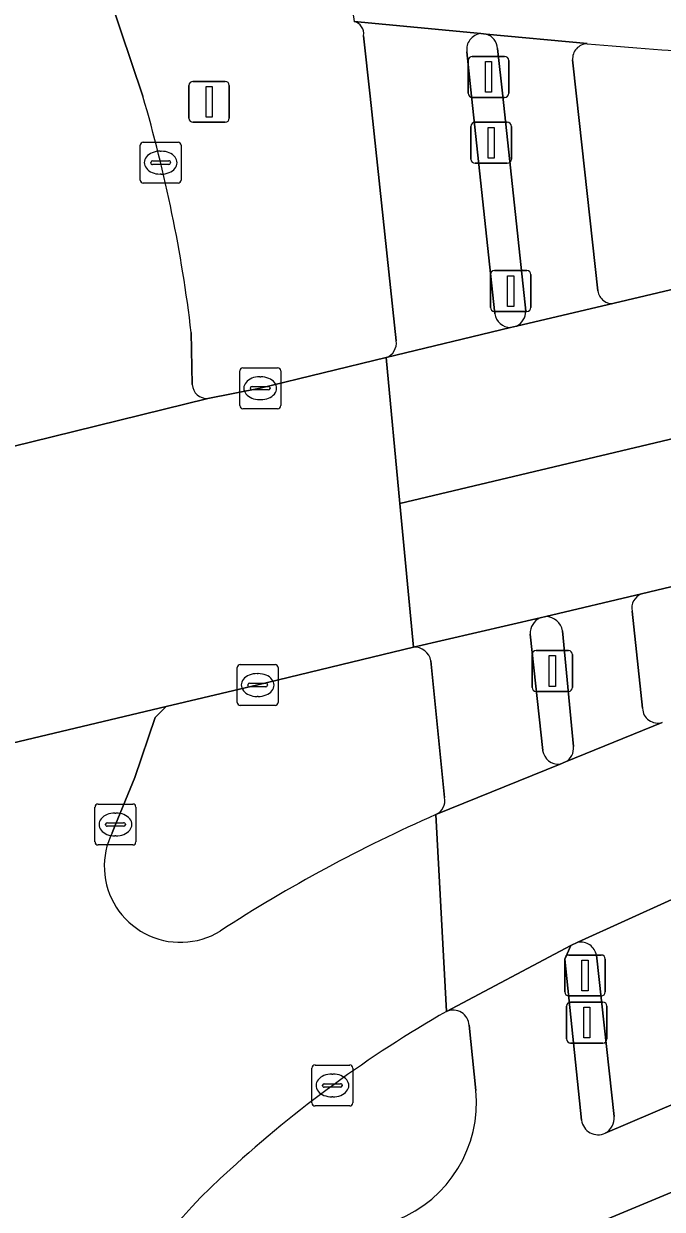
# Model space of a CAD drawing. Extents: x 159262 to 160143, y 383399 to 384319.
# Drawn here: x 159287.79 to 159303.41, y 383972.79 to 384001.77 of the extents above; entities that cross this region are included whole.
import ezdxf

# ---------------------------------------------------------------- set-up
doc = ezdxf.new("R2010")
doc.units = 0
for name, color, linetype in [('IMGEO_Berm_groen', 7, 'Continuous'), ('IMGEO_Drukknoppaal', 7, 'Continuous'), ('IMGEO_Fietspad_gesloten', 7, 'Continuous'), ('IMGEO_Kolk', 7, 'Continuous'), ('IMGEO_Lichtmast', 7, 'Continuous'), ('IMGEO_OVBaan_gesloten', 7, 'Continuous'), ('IMGEO_Rijbaan_lokaal_gesloten', 7, 'Continuous'), ('IMGEO_Rijbaan_regionaal_gesloten', 7, 'Continuous'), ('IMGEO_Verkeerseiland_open', 7, 'Continuous'), ('IMGEO_Verkeersregelinstallatiepaal', 7, 'Continuous'), ('IMGEO_Voetpad_open', 7, 'Continuous')]:
    doc.layers.add(name, color=color, linetype=linetype)

msp = doc.modelspace()

# ---------------------------------------------------------------- linework, layer by layer
at = {"layer": 'IMGEO_Berm_groen'}
for points in [[(159302.238, 383994.938), (159312.955, 383997.473), (159317.059, 383998.437), (159317.103, 383998.241), (159324.527, 384000), (159350.848, 384006.236), (159392.447, 384016.106)], [(159395.098, 384009.725), (159394.157, 384009.508), (159394.106, 384009.703), (159353.078, 384000), (159352.372, 383999.833), (159318.592, 383991.787), (159318.64, 383991.58), (159314.585, 383990.619), (159302.903, 383987.833)], [(159301.218, 384000.886), (159301.315, 384000), (159301.839, 383995.239)], [(159302.674, 383987.413), (159302.931, 383985.039)]]:
    msp.add_lwpolyline(points, dxfattribs=at)
for centre, radius, start, end in [((159307.833, 384067.638), 66.649, 264.61234, 281.42405), ((159301.592, 384000.91), 0.374, 92.558, 183.6588), ((159302.182, 383995.279), 0.345, 186.5724, 279.3668), ((159303.043, 383987.484), 0.376, 111.8833, 190.9149), ((159303.302, 383985.048), 0.371, 181.3501, 287.5745)]:
    msp.add_arc(centre, radius, start, end, dxfattribs=at)
at = {"layer": 'IMGEO_Drukknoppaal'}
for p, q in [((159298.832, 383999.362), (159299.622, 383999.362)), ((159299.622, 383999.362), (159298.832, 383999.362)), ((159298.732, 383998.462), (159298.732, 383999.262)), ((159298.732, 383999.262), (159298.732, 383998.462)), ((159299.722, 383999.262), (159299.722, 383998.462)), ((159299.722, 383998.462), (159299.722, 383999.262)), ((159299.622, 383998.362), (159298.832, 383998.362)), ((159298.832, 383998.362), (159299.622, 383998.362)), ((159301.07, 383976.956), (159301.07, 383977.756)), ((159301.07, 383977.756), (159301.07, 383976.956)), ((159301.17, 383977.856), (159301.96, 383977.856)), ((159301.96, 383977.856), (159301.17, 383977.856)), ((159302.06, 383977.756), (159302.06, 383976.956)), ((159302.06, 383976.956), (159302.06, 383977.756)), ((159301.96, 383976.856), (159301.17, 383976.856)), ((159301.17, 383976.856), (159301.96, 383976.856))]:
    msp.add_line(p, q, dxfattribs=at)
for points in [[(159299.152, 383999.237), (159299.302, 383999.237), (159299.302, 383998.487), (159299.152, 383998.487), (159299.152, 383999.237)], [(159301.49, 383977.731), (159301.64, 383977.731), (159301.64, 383976.981), (159301.49, 383976.981), (159301.49, 383977.731)]]:
    msp.add_lwpolyline(points, dxfattribs=at)
for centre, start, end in [((159298.832, 383999.262), 90, 180), ((159298.832, 383999.262), 90, 180), ((159299.622, 383999.262), 0, 90), ((159299.622, 383999.262), 360, 90), ((159298.832, 383998.462), 180, 270), ((159298.832, 383998.462), 180, 270), ((159299.622, 383998.462), 270, 0), ((159299.622, 383998.462), 270, 0), ((159301.17, 383977.756), 90, 180), ((159301.17, 383977.756), 90, 180), ((159301.96, 383977.756), 0, 90), ((159301.96, 383977.756), 360, 90), ((159301.17, 383976.956), 180, 270), ((159301.17, 383976.956), 180, 270), ((159301.96, 383976.956), 270, 0), ((159301.96, 383976.956), 270, 0)]:
    msp.add_arc(centre, 0.1, start, end, dxfattribs=at)
at = {"layer": 'IMGEO_Fietspad_gesloten'}
for points in [[(159298.976, 384001.529), (159295.871, 384001.827)], [(159296.106, 384001.479), (159296.264, 384000), (159296.903, 383994.019)], [(159299.314, 383994.681), (159298.748, 384000), (159298.632, 384001.086)], [(159296.661, 383993.613), (159299.703, 383994.347)], [(159300.429, 383987.248), (159297.325, 383986.534)], [(159300.487, 383984.009), (159300.183, 383986.853)], [(159331.518, 383986.884), (159304.405, 383975.67), (159302.017, 383974.654)], [(159297.754, 383986.195), (159298.088, 383982.857)], [(159294.196, 383969.274), (159304.625, 383973.622), (159331.562, 383984.681)], [(159297.873, 383982.441), (159300.912, 383983.674)], [(159301.44, 383974.967), (159301.029, 383978.909), (159301.179, 383979.243), (159298.136, 383977.631)], [(159298.688, 383977.289), (159298.855, 383975.699)]]:
    msp.add_lwpolyline(points, dxfattribs=at)
for centre, radius, start, end in [((159295.799, 384001.525), 0.311, 351.514, 76.5473), ((159299.012, 384001.146), 0.384, 95.3149, 189.0247), ((159299.7, 383994.737), 0.39, 188.2515, 270.449), ((159296.527, 383993.968), 0.38, 290.7184, 7.6867), ((159300.583, 383986.878), 0.401, 112.6394, 183.5326), ((159297.345, 383986.119), 0.416, 10.568, 92.7997), ((159300.874, 383984.063), 0.391, 187.8946, 275.6125), ((159297.728, 383982.779), 0.368, 293.1576, 12.1801), ((159298.29, 383977.263), 0.399, 3.7649, 112.6733), ((159295.753, 383975.414), 3.115, 291.9071, 5.2411), ((159301.84, 383975.017), 0.403, 187.0566, 295.9872)]:
    msp.add_arc(centre, radius, start, end, dxfattribs=at)
at = {"layer": 'IMGEO_Kolk'}
for p, q in [((159290.641, 383997.949), (159290.641, 383998.801)), ((159290.716, 383998.875), (159291.568, 383998.875)), ((159291.642, 383998.801), (159291.642, 383997.949)), ((159291.129, 383998.655), (159291.154, 383998.655)), ((159290.9, 383998.369), (159290.9, 383998.381)), ((159291.338, 383998.332), (159290.94, 383998.332)), ((159290.943, 383998.418), (159291.341, 383998.418)), ((159291.384, 383998.381), (159291.384, 383998.369)), ((159291.152, 383998.095), (159291.127, 383998.095)), ((159291.568, 383997.875), (159290.716, 383997.875)), ((159293.076, 383992.436), (159293.076, 383993.288)), ((159293.151, 383993.362), (159294.003, 383993.362)), ((159294.077, 383993.288), (159294.077, 383992.436)), ((159293.564, 383993.142), (159293.589, 383993.142)), ((159293.335, 383992.856), (159293.335, 383992.868)), ((159293.773, 383992.819), (159293.375, 383992.819)), ((159293.378, 383992.905), (159293.776, 383992.905)), ((159293.819, 383992.868), (159293.819, 383992.856)), ((159293.587, 383992.582), (159293.562, 383992.582)), ((159294.003, 383992.362), (159293.151, 383992.362)), ((159293.014, 383985.181), (159293.014, 383986.033)), ((159293.089, 383986.107), (159293.941, 383986.107)), ((159294.015, 383986.033), (159294.015, 383985.181)), ((159293.502, 383985.887), (159293.527, 383985.887)), ((159293.273, 383985.601), (159293.273, 383985.613)), ((159293.711, 383985.564), (159293.313, 383985.564)), ((159293.316, 383985.65), (159293.714, 383985.65)), ((159293.757, 383985.613), (159293.757, 383985.601)), ((159293.525, 383985.327), (159293.5, 383985.327)), ((159293.941, 383985.107), (159293.089, 383985.107)), ((159289.534, 383981.772), (159289.534, 383982.624)), ((159289.609, 383982.698), (159290.461, 383982.698)), ((159290.535, 383982.624), (159290.535, 383981.772)), ((159290.022, 383982.478), (159290.047, 383982.478)), ((159289.793, 383982.192), (159289.793, 383982.204)), ((159290.231, 383982.155), (159289.833, 383982.155)), ((159289.836, 383982.241), (159290.234, 383982.241)), ((159290.277, 383982.204), (159290.277, 383982.192)), ((159290.461, 383981.698), (159289.609, 383981.698)), ((159290.045, 383981.918), (159290.02, 383981.918)), ((159294.842, 383975.393), (159294.842, 383976.245)), ((159294.917, 383976.319), (159295.769, 383976.319)), ((159295.843, 383976.245), (159295.843, 383975.393)), ((159295.33, 383976.099), (159295.355, 383976.099)), ((159295.101, 383975.813), (159295.101, 383975.825)), ((159295.539, 383975.776), (159295.141, 383975.776)), ((159295.144, 383975.862), (159295.542, 383975.862)), ((159295.585, 383975.825), (159295.585, 383975.813)), ((159295.769, 383975.319), (159294.917, 383975.319)), ((159295.353, 383975.539), (159295.328, 383975.539))]:
    msp.add_line(p, q, dxfattribs=at)
for points in [[(159290.641, 383997.949), (159290.641, 383998.801)], [(159290.716, 383998.875), (159291.568, 383998.875)], [(159291.642, 383998.801), (159291.642, 383997.949)], [(159291.568, 383997.875), (159290.716, 383997.875)], [(159293.076, 383992.436), (159293.076, 383993.288)], [(159293.151, 383993.362), (159294.003, 383993.362)], [(159294.077, 383993.288), (159294.077, 383992.436)], [(159294.003, 383992.362), (159293.151, 383992.362)], [(159293.014, 383985.181), (159293.014, 383986.033)], [(159293.089, 383986.107), (159293.941, 383986.107)], [(159294.015, 383986.033), (159294.015, 383985.181)], [(159293.941, 383985.107), (159293.089, 383985.107)], [(159289.534, 383981.772), (159289.534, 383982.624)], [(159289.609, 383982.698), (159290.461, 383982.698)], [(159290.535, 383982.624), (159290.535, 383981.772)], [(159290.461, 383981.698), (159289.609, 383981.698)], [(159294.842, 383975.393), (159294.842, 383976.245)], [(159294.917, 383976.319), (159295.769, 383976.319)], [(159295.843, 383976.245), (159295.843, 383975.393)], [(159295.769, 383975.319), (159294.917, 383975.319)]]:
    msp.add_lwpolyline(points, dxfattribs=at)
for centre, radius, start, end in [((159290.718, 383998.799), 0.0765, 91.552, 178.448), ((159290.718, 383998.799), 0.0765, 91.552, 178.448), ((159291.566, 383998.799), 0.0765, 1.552, 88.448), ((159291.566, 383998.799), 0.0765, 1.552, 88.448), ((159290.94, 383998.378), 0.0403, 85.8775, 175.7526), ((159290.937, 383998.368), 0.0366, 178.938, 274.7102), ((159291.341, 383998.375), 0.043, 264.8664, 352.4533), ((159291.345, 383998.38), 0.0386, 1.7309, 96.639), ((159290.718, 383997.951), 0.0765, 181.552, 268.448), ((159290.718, 383997.951), 0.0765, 181.552, 268.448), ((159291.566, 383997.951), 0.0765, 271.552, 358.448), ((159291.566, 383997.951), 0.0765, 271.552, 358.448), ((159293.153, 383993.286), 0.0765, 91.552, 178.448), ((159293.153, 383993.286), 0.0765, 91.552, 178.448), ((159294.001, 383993.286), 0.0765, 1.552, 88.448), ((159294.001, 383993.286), 0.0765, 1.552, 88.448), ((159293.375, 383992.865), 0.0403, 85.8775, 175.7526), ((159293.372, 383992.855), 0.0366, 178.938, 274.7102), ((159293.776, 383992.862), 0.043, 264.8664, 352.4533), ((159293.78, 383992.867), 0.0386, 1.7309, 96.639), ((159293.153, 383992.438), 0.0765, 181.552, 268.448), ((159293.153, 383992.438), 0.0765, 181.552, 268.448), ((159294.001, 383992.438), 0.0765, 271.552, 358.448), ((159294.001, 383992.438), 0.0765, 271.552, 358.448), ((159293.091, 383986.031), 0.0765, 91.552, 178.448), ((159293.091, 383986.031), 0.0765, 91.552, 178.448), ((159293.939, 383986.031), 0.0765, 1.552, 88.448), ((159293.939, 383986.031), 0.0765, 1.552, 88.448), ((159293.313, 383985.61), 0.0403, 85.8775, 175.7526), ((159293.31, 383985.6), 0.0366, 178.938, 274.7102), ((159293.714, 383985.607), 0.043, 264.8664, 352.4533), ((159293.718, 383985.612), 0.0386, 1.7309, 96.639), ((159293.091, 383985.183), 0.0765, 181.552, 268.448), ((159293.091, 383985.183), 0.0765, 181.552, 268.448), ((159293.939, 383985.183), 0.0765, 271.552, 358.448), ((159293.939, 383985.183), 0.0765, 271.552, 358.448), ((159289.611, 383982.622), 0.0765, 91.552, 178.448), ((159289.611, 383982.622), 0.0765, 91.552, 178.448), ((159290.459, 383982.622), 0.0765, 1.552, 88.448), ((159290.459, 383982.622), 0.0765, 1.552, 88.448), ((159289.833, 383982.201), 0.0403, 85.8775, 175.7526), ((159289.83, 383982.191), 0.0366, 178.938, 274.7102), ((159290.234, 383982.198), 0.043, 264.8664, 352.4533), ((159290.238, 383982.203), 0.0386, 1.7309, 96.639), ((159289.611, 383981.774), 0.0765, 181.552, 268.448), ((159289.611, 383981.774), 0.0765, 181.552, 268.448), ((159290.459, 383981.774), 0.0765, 271.552, 358.448), ((159290.459, 383981.774), 0.0765, 271.552, 358.448), ((159294.919, 383976.243), 0.0765, 91.552, 178.448), ((159294.919, 383976.243), 0.0765, 91.552, 178.448), ((159295.767, 383976.243), 0.0765, 1.552, 88.448), ((159295.767, 383976.243), 0.0765, 1.552, 88.448), ((159295.141, 383975.822), 0.0403, 85.8775, 175.7526), ((159295.138, 383975.812), 0.0366, 178.938, 274.7102), ((159295.542, 383975.819), 0.043, 264.8664, 352.4533), ((159295.546, 383975.824), 0.0386, 1.7309, 96.639), ((159294.919, 383975.395), 0.0765, 181.552, 268.448), ((159294.919, 383975.395), 0.0765, 181.552, 268.448), ((159295.767, 383975.395), 0.0765, 271.552, 358.448), ((159295.767, 383975.395), 0.0765, 271.552, 358.448)]:
    msp.add_arc(centre, radius, start, end, dxfattribs=at)
for centre, major_axis, ratio, start_param, end_param in [((159291.128, 383998.375), (-0.387, 0.002), 0.722429, 4.712389, 7.853982), ((159291.153, 383998.375), (-0.39, 0.002), 0.717154, 1.570796, 4.712389), ((159293.563, 383992.862), (-0.387, 0.002), 0.722429, 4.712389, 7.853982), ((159293.588, 383992.862), (-0.39, 0.002), 0.717154, 1.570796, 4.712389), ((159293.501, 383985.607), (-0.387, 0.002), 0.722429, 4.712389, 7.853982), ((159293.526, 383985.607), (-0.39, 0.002), 0.717154, 1.570796, 4.712389), ((159290.021, 383982.198), (-0.387, 0.002), 0.722429, 4.712389, 7.853982), ((159290.046, 383982.198), (-0.39, 0.002), 0.717154, 1.570796, 4.712389), ((159295.329, 383975.819), (-0.387, 0.002), 0.722429, 4.712389, 7.853982), ((159295.354, 383975.819), (-0.39, 0.002), 0.717154, 1.570796, 4.712389)]:
    msp.add_ellipse(centre, major_axis=major_axis, ratio=ratio, start_param=start_param, end_param=end_param, dxfattribs=at)
at = {"layer": 'IMGEO_Lichtmast'}
for p, q in [((159291.83, 383999.462), (159291.83, 384000.262)), ((159291.83, 384000.262), (159291.83, 383999.462)), ((159291.93, 384000.362), (159292.72, 384000.362)), ((159292.72, 384000.362), (159291.93, 384000.362)), ((159292.82, 384000.262), (159292.82, 383999.462)), ((159292.82, 383999.462), (159292.82, 384000.262)), ((159292.72, 383999.362), (159291.93, 383999.362)), ((159291.93, 383999.362), (159292.72, 383999.362))]:
    msp.add_line(p, q, dxfattribs=at)
msp.add_lwpolyline([(159292.25, 384000.237), (159292.4, 384000.237), (159292.4, 383999.487), (159292.25, 383999.487), (159292.25, 384000.237)], dxfattribs=at)
for centre, start, end in [((159291.93, 384000.262), 90, 180), ((159291.93, 384000.262), 90, 180), ((159292.72, 384000.262), 0, 90), ((159292.72, 384000.262), 360, 90), ((159291.93, 383999.462), 180, 270), ((159291.93, 383999.462), 180, 270), ((159292.72, 383999.462), 270, 0), ((159292.72, 383999.462), 270, 0)]:
    msp.add_arc(centre, 0.1, start, end, dxfattribs=at)
at = {"layer": 'IMGEO_OVBaan_gesloten'}
for points in [[(159352.372, 383999.833), (159353.078, 384000), (159394.106, 384009.703), (159394.157, 384009.508), (159395.098, 384009.725), (159399.068, 384010.702), (159399.205, 384010.736), (159402.179, 384011.468), (159402.436, 384011.527), (159412.965, 384014.194), (159426.757, 384017.661), (159431.766, 384019.03), (159445.184, 384022.484), (159460.036, 384026.681), (159459.096, 384029.931), (159393.277, 384012.905), (159296.996, 383990.046), (159297.325, 383986.534), (159300.429, 383987.248), (159300.567, 383987.279), (159302.903, 383987.833), (159314.585, 383990.619), (159318.64, 383991.58), (159318.592, 383991.787)], [(159296.996, 383990.046), (159296.661, 383993.613), (159293.577, 383992.86), (159292.298, 383992.611), (159287.954, 383991.547), (159283.611, 383990.483), (159277.369, 383989.002), (159278.176, 383981.973), (159280.644, 383982.559), (159285.959, 383983.821), (159291.274, 383985.084), (159293.515, 383985.608), (159297.325, 383986.534)]]:
    msp.add_lwpolyline(points, close=True, dxfattribs=at)
msp.add_lwpolyline([(159350.848, 384006.236), (159324.527, 384000), (159317.103, 383998.241), (159317.059, 383998.437), (159312.955, 383997.473), (159302.238, 383994.938), (159299.847, 383994.382), (159299.703, 383994.347), (159296.661, 383993.613), (159296.996, 383990.046), (159393.277, 384012.905)], dxfattribs=at)
at = {"layer": 'IMGEO_Rijbaan_lokaal_gesloten'}
for points in [[(159302.569, 384008.245), (159300.739, 384008.423), (159300.624, 384008.438), (159298.079, 384009.084), (159297.928, 384009.134), (159294.52, 384010.86), (159295.871, 384001.827), (159298.976, 384001.529), (159299.108, 384001.517), (159301.575, 384001.284)], [(159303.414, 383984.694), (159301.044, 383983.726), (159300.912, 383983.674), (159297.873, 383982.441)], [(159297.873, 383982.441), (159298.136, 383977.631), (159301.179, 383979.243), (159301.346, 383979.318), (159303.646, 383980.362), (159307.956, 383982.052)]]:
    msp.add_lwpolyline(points, dxfattribs=at)
msp.add_arc((159307.833, 384067.638), 66.649, 264.61234, 281.42405, dxfattribs=at)
at = {"layer": 'IMGEO_Rijbaan_regionaal_gesloten'}
for points in [[(159290.704, 384000), (159289.892, 384002.427)], [(159291.912, 383992.951), (159291.888, 383994.224)], [(159283.611, 383990.483), (159287.954, 383991.547), (159292.298, 383992.611)], [(159289.952, 383981.994), (159290.034, 383982.198), (159290.508, 383983.35), (159291.007, 383984.816), (159291.274, 383985.084), (159285.959, 383983.821), (159280.644, 383982.559)], [(159298.136, 383977.631), (159297.873, 383982.441)]]:
    msp.add_lwpolyline(points, dxfattribs=at)
for centre, radius, start, end in [((159257.174, 383990.117), 34.956, 6.7465, 16.4222), ((159292.276, 383992.975), 0.364, 183.7139, 273.5371), ((159313.168, 383947.776), 37.889, 113.809, 122.8857), ((159291.613, 383981.179), 1.851, 153.8634, 182.8122), ((159291.622, 383981.177), 1.859, 182.7383, 301.6179), ((159312.967, 383951.759), 29.821, 119.8231, 132.4449), ((159302.436, 383962.946), 14.461, 131.5681, 172.8326)]:
    msp.add_arc(centre, radius, start, end, dxfattribs=at)
at = {"layer": 'IMGEO_Verkeerseiland_open'}
for points in [[(159289.892, 384002.427), (159290.704, 384000)], [(159296.903, 383994.019), (159296.264, 384000), (159296.106, 384001.479)], [(159299.108, 384001.517), (159298.976, 384001.529)], [(159300.074, 383994.746), (159299.51, 384000), (159299.385, 384001.165)], [(159298.632, 384001.086), (159298.748, 384000), (159299.314, 383994.681)], [(159291.888, 383994.224), (159291.912, 383992.951)], [(159299.703, 383994.347), (159299.847, 383994.382)], [(159292.298, 383992.611), (159293.577, 383992.86), (159296.661, 383993.613)], [(159300.567, 383987.279), (159300.429, 383987.248)], [(159301.238, 383984.104), (159300.973, 383986.932)], [(159300.183, 383986.853), (159300.487, 383984.009)], [(159297.325, 383986.534), (159293.515, 383985.608), (159291.274, 383985.084), (159291.007, 383984.816), (159290.508, 383983.35), (159290.034, 383982.198), (159289.952, 383981.994)], [(159298.088, 383982.857), (159297.754, 383986.195)], [(159300.912, 383983.674), (159301.044, 383983.726)], [(159301.346, 383979.318), (159301.179, 383979.243), (159301.029, 383978.909), (159301.44, 383974.967)], [(159302.234, 383975.057), (159301.801, 383979)], [(159298.855, 383975.699), (159298.688, 383977.289)]]:
    msp.add_lwpolyline(points, dxfattribs=at)
for centre, radius, start, end in [((159295.799, 384001.525), 0.311, 351.514, 76.5473), ((159299.012, 384001.146), 0.384, 95.3149, 189.0247), ((159298.993, 384001.142), 0.392, 3.3901, 73.0106), ((159257.174, 383990.117), 34.956, 6.7465, 16.4222), ((159299.672, 383994.744), 0.402, 295.8018, 0.3007), ((159299.7, 383994.737), 0.39, 188.2515, 270.449), ((159296.527, 383993.968), 0.38, 290.7184, 7.6867), ((159292.276, 383992.975), 0.364, 183.7139, 273.5371), ((159300.583, 383986.878), 0.401, 112.6394, 183.5326), ((159300.562, 383986.862), 0.417, 9.628, 89.3323), ((159297.345, 383986.119), 0.416, 10.568, 92.7997), ((159300.874, 383984.063), 0.391, 187.8946, 275.6125), ((159300.867, 383984.056), 0.374, 298.2212, 7.4425), ((159297.728, 383982.779), 0.368, 293.1576, 12.1801), ((159313.168, 383947.776), 37.889, 113.809, 122.8857), ((159291.613, 383981.179), 1.851, 153.8634, 182.8122), ((159291.622, 383981.177), 1.859, 182.7383, 301.6179), ((159301.416, 383978.934), 0.39, 9.7001, 100.4004), ((159312.967, 383951.759), 29.821, 119.8231, 132.4449), ((159298.29, 383977.263), 0.399, 3.7649, 112.6733), ((159295.753, 383975.414), 3.115, 291.9071, 5.2411), ((159301.825, 383975.018), 0.411, 297.8872, 5.5112), ((159301.84, 383975.017), 0.403, 187.0566, 295.9872), ((159302.436, 383962.946), 14.461, 131.5681, 172.8326)]:
    msp.add_arc(centre, radius, start, end, dxfattribs=at)
at = {"layer": 'IMGEO_Verkeersregelinstallatiepaal'}
for p, q in [((159298.665, 384000.071), (159298.665, 384000.871)), ((159298.665, 384000.871), (159298.665, 384000.071)), ((159298.765, 384000.971), (159299.555, 384000.971)), ((159299.555, 384000.971), (159298.765, 384000.971)), ((159299.655, 384000.871), (159299.655, 384000.071)), ((159299.655, 384000.071), (159299.655, 384000.871)), ((159299.555, 383999.971), (159298.765, 383999.971)), ((159298.765, 383999.971), (159299.555, 383999.971)), ((159299.209, 383994.838), (159299.209, 383995.638)), ((159299.209, 383995.638), (159299.209, 383994.838)), ((159299.309, 383995.738), (159300.099, 383995.738)), ((159300.099, 383995.738), (159299.309, 383995.738)), ((159300.199, 383995.638), (159300.199, 383994.838)), ((159300.199, 383994.838), (159300.199, 383995.638)), ((159300.099, 383994.738), (159299.309, 383994.738)), ((159299.309, 383994.738), (159300.099, 383994.738)), ((159300.227, 383985.55), (159300.227, 383986.35)), ((159300.227, 383986.35), (159300.227, 383985.55)), ((159300.327, 383986.45), (159301.117, 383986.45)), ((159301.117, 383986.45), (159300.327, 383986.45)), ((159301.217, 383986.35), (159301.217, 383985.55)), ((159301.217, 383985.55), (159301.217, 383986.35)), ((159301.117, 383985.45), (159300.327, 383985.45)), ((159300.327, 383985.45), (159301.117, 383985.45)), ((159301.027, 383978.108), (159301.027, 383978.908)), ((159301.027, 383978.908), (159301.027, 383978.108)), ((159301.127, 383979.008), (159301.917, 383979.008)), ((159301.917, 383979.008), (159301.127, 383979.008)), ((159302.017, 383978.908), (159302.017, 383978.108)), ((159302.017, 383978.108), (159302.017, 383978.908)), ((159301.917, 383978.008), (159301.127, 383978.008)), ((159301.127, 383978.008), (159301.917, 383978.008))]:
    msp.add_line(p, q, dxfattribs=at)
for points in [[(159299.085, 384000.846), (159299.235, 384000.846), (159299.235, 384000.096), (159299.085, 384000.096), (159299.085, 384000.846)], [(159299.629, 383995.613), (159299.779, 383995.613), (159299.779, 383994.863), (159299.629, 383994.863), (159299.629, 383995.613)], [(159300.647, 383986.325), (159300.797, 383986.325), (159300.797, 383985.575), (159300.647, 383985.575), (159300.647, 383986.325)], [(159301.447, 383978.883), (159301.597, 383978.883), (159301.597, 383978.133), (159301.447, 383978.133), (159301.447, 383978.883)]]:
    msp.add_lwpolyline(points, dxfattribs=at)
for centre, start, end in [((159298.765, 384000.871), 90, 180), ((159298.765, 384000.871), 90, 180), ((159299.555, 384000.871), 0, 90), ((159299.555, 384000.871), 360, 90), ((159298.765, 384000.071), 180, 270), ((159298.765, 384000.071), 180, 270), ((159299.555, 384000.071), 270, 0), ((159299.555, 384000.071), 270, 0), ((159299.309, 383995.638), 90, 180), ((159299.309, 383995.638), 90, 180), ((159300.099, 383995.638), 0, 90), ((159300.099, 383995.638), 360, 90), ((159299.309, 383994.838), 180, 270), ((159299.309, 383994.838), 180, 270), ((159300.099, 383994.838), 270, 0), ((159300.099, 383994.838), 270, 0), ((159300.327, 383986.35), 90, 180), ((159300.327, 383986.35), 90, 180), ((159301.117, 383986.35), 0, 90), ((159301.117, 383986.35), 360, 90), ((159300.327, 383985.55), 180, 270), ((159300.327, 383985.55), 180, 270), ((159301.117, 383985.55), 270, 0), ((159301.117, 383985.55), 270, 0), ((159301.127, 383978.908), 90, 180), ((159301.127, 383978.908), 90, 180), ((159301.917, 383978.908), 0, 90), ((159301.917, 383978.908), 360, 90), ((159301.127, 383978.108), 180, 270), ((159301.127, 383978.108), 180, 270), ((159301.917, 383978.108), 270, 0), ((159301.917, 383978.108), 270, 0)]:
    msp.add_arc(centre, 0.1, start, end, dxfattribs=at)
at = {"layer": 'IMGEO_Voetpad_open'}
for points in [[(159301.575, 384001.284), (159299.108, 384001.517)], [(159299.385, 384001.165), (159299.51, 384000), (159300.074, 383994.746)], [(159301.839, 383995.239), (159301.315, 384000), (159301.218, 384000.886)], [(159299.847, 383994.382), (159302.238, 383994.938)], [(159302.903, 383987.833), (159300.567, 383987.279)], [(159302.931, 383985.039), (159302.674, 383987.413)], [(159300.973, 383986.932), (159301.238, 383984.104)], [(159331.562, 383984.681), (159304.625, 383973.622), (159294.196, 383969.274)], [(159301.044, 383983.726), (159303.414, 383984.694)], [(159303.646, 383980.362), (159301.346, 383979.318)], [(159301.801, 383979), (159302.234, 383975.057)], [(159302.017, 383974.654), (159304.405, 383975.67)]]:
    msp.add_lwpolyline(points, dxfattribs=at)
for centre, radius, start, end in [((159298.993, 384001.142), 0.392, 3.3901, 73.0106), ((159301.592, 384000.91), 0.374, 92.558, 183.6588), ((159302.182, 383995.279), 0.345, 186.5724, 279.3668), ((159299.672, 383994.744), 0.402, 295.8018, 0.3007), ((159303.043, 383987.484), 0.376, 111.8833, 190.9149), ((159300.562, 383986.862), 0.417, 9.628, 89.3323), ((159303.302, 383985.048), 0.371, 181.3501, 287.5745), ((159300.867, 383984.056), 0.374, 298.2212, 7.4425), ((159301.416, 383978.934), 0.39, 9.7001, 100.4004), ((159301.825, 383975.018), 0.411, 297.8872, 5.5112)]:
    msp.add_arc(centre, radius, start, end, dxfattribs=at)

doc.saveas('drawing.dxf')
